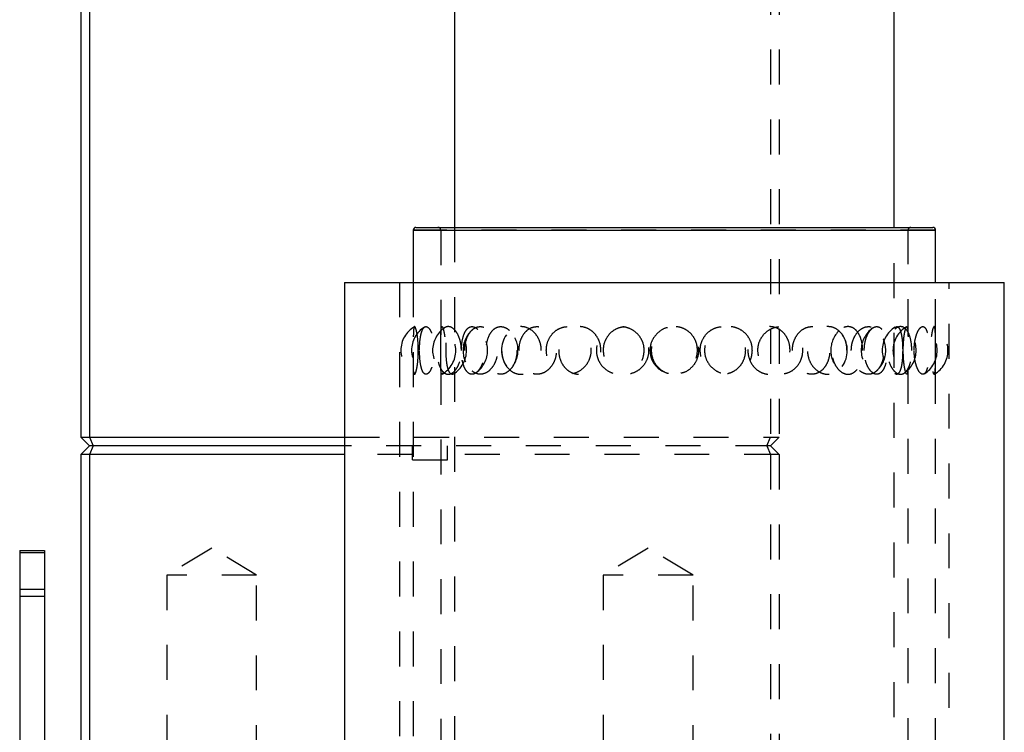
# Model space of a CAD drawing. Header units: inches. Extents: x 1880 to 2363, y -453 to -54.
# Tile 469 of 656: x 1918.95 to 1921.77, y -150.3 to -148.26. Entities that reach past the tile are written whole.
import ezdxf

# ---------------------------------------------------------------- set-up
doc = ezdxf.new("R2010")
doc.units = ezdxf.units.IN
doc.header["$LTSCALE"] = 0.5
doc.header["$MEASUREMENT"] = 0
doc.linetypes.add('HIDDEN', pattern=[0.225, 0.15, -0.075])
doc.layers.add('SID-M-H', color=4, linetype='HIDDEN')
doc.layers.add('SID-M-S', color=105, linetype='Continuous')

msp = doc.modelspace()

# ---------------------------------------------------------------- linework, layer by layer
at = {"layer": 'SID-M-H'}
for p, q in [((1921.10242, -146.9432), (1921.10242, -149.4532)), ((1921.12742, -146.9432), (1921.12742, -149.4532)), ((1921.57545, -148.86009), (1920.07939, -148.86009)), ((1920.15813, -148.86009), (1920.15813, -151.75773)), ((1920.1975, -148.85222), (1920.1975, -152.25472)), ((1921.45734, -152.25472), (1921.45734, -148.85222)), ((1921.49671, -151.75773), (1921.49671, -148.86009)), ((1920.04002, -149.0097), (1920.04002, -152.8286)), ((1920.07939, -149.0097), (1920.07939, -151.75773)), ((1921.57545, -151.75773), (1921.57545, -149.0097)), ((1921.61482, -152.8286), (1921.61482, -149.0097)), ((1919.88254, -149.4532), (1921.12742, -149.4532)), ((1921.09207, -149.4782), (1921.10242, -149.4532)), ((1921.10242, -149.4782), (1921.12742, -149.4532)), ((1921.10242, -149.4782), (1919.88254, -149.4782)), ((1920.07742, -149.5182), (1920.07742, -149.4782)), ((1920.17742, -149.5182), (1920.17742, -149.4782)), ((1921.09207, -149.4782), (1921.10242, -149.5032)), ((1921.10242, -149.4782), (1921.12742, -149.5032)), ((1920.07742, -149.5032), (1919.88254, -149.5032)), ((1921.12742, -149.5032), (1920.17742, -149.5032)), ((1921.10242, -149.5032), (1921.10242, -150.9782)), ((1921.12742, -149.5032), (1921.12742, -150.9782)), ((1920.07742, -149.5182), (1920.17742, -149.5182)), ((1919.50242, -149.77099), (1919.37392, -149.8482)), ((1919.63092, -149.8482), (1919.50242, -149.77099)), ((1920.75242, -149.77099), (1920.62392, -149.8482)), ((1920.88092, -149.8482), (1920.75242, -149.77099)), ((1919.63092, -149.8482), (1919.37392, -149.8482)), ((1919.37392, -149.8482), (1919.37392, -150.9782)), ((1919.63092, -150.9782), (1919.63092, -149.8482)), ((1920.88092, -149.8482), (1920.62392, -149.8482)), ((1920.62392, -149.8482), (1920.62392, -150.9782)), ((1920.88092, -150.9782), (1920.88092, -149.8482)), ((1919.02342, -149.8897), (1918.95242, -149.8897)), ((1918.95242, -149.9082), (1919.02342, -149.9082))]:
    msp.add_line(p, q, dxfattribs=at)
for centre, radius, start, end in [((1920.15026, -148.86009), 0.00787, 0, 90), ((1921.50459, -148.86009), 0.00787, 90, 180), ((1920.12264, -149.20473), 0.07874, 120.33559, 239.72418), ((1920.15345, -149.20473), 0.07874, 122.0056, 238.21145), ((1920.2137, -149.20473), 0.07874, 124.93624, 234.77581), ((1920.12264, -149.20473), 0.07874, 300.47329, 59.47695), ((1920.15345, -149.20473), 0.07874, 301.86121, 57.76334), ((1920.2137, -149.20473), 0.07874, 306.04827, 53.99119), ((1921.44114, -149.20473), 0.07874, 125.75209, 233.81302), ((1921.5014, -149.20473), 0.07874, 122.24154, 237.88452), ((1921.5322, -149.20473), 0.07874, 120.36032, 239.41723), ((1921.44114, -149.20473), 0.07874, 305.22991, 54.89493), ((1921.5014, -149.20473), 0.07874, 301.90391, 58.06964), ((1921.5322, -149.20473), 0.07874, 300.5135, 59.60359), ((1920.30078, -149.20473), 0.07874, 131.70771, 228.53786), ((1920.41088, -149.20473), 0.07874, 145.0858, 214.82902), ((1920.30078, -149.20473), 0.07874, 314.11178, 45.92201), ((1921.35406, -149.20473), 0.07874, 133.95272, 225.54569), ((1921.24396, -149.20473), 0.07874, 324.49643, 34.78852), ((1921.35406, -149.20473), 0.07874, 311.68963, 48.13676)]:
    msp.add_arc(centre, radius, start, end, dxfattribs=at)
for points, knots in [([(1920.09407, -149.20473), (1920.09392, -149.21226), (1920.09362, -149.22732), (1920.09141, -149.24739), (1920.0885, -149.26289), (1920.08537, -149.27217), (1920.08267, -149.27395), (1920.08082, -149.26769), (1920.07984, -149.25399), (1920.0795, -149.23461), (1920.07943, -149.2121), (1920.07944, -149.18916), (1920.07957, -149.16814), (1920.08005, -149.15101), (1920.0812, -149.13954), (1920.08324, -149.13521), (1920.08612, -149.13886), (1920.08937, -149.15028), (1920.09223, -149.16806), (1920.09384, -149.18734), (1920.094, -149.1999), (1920.09407, -149.20473)], [0, 0, 0, 0, 0.0520028, 0.1039827, 0.1564753, 0.2102848, 0.2652762, 0.3208623, 0.3762398, 0.4306423, 0.4836601, 0.5355284, 0.5870576, 0.6391963, 0.6925647, 0.7472181, 0.8026932, 0.8582301, 0.9130199, 0.9664974, 1, 1, 1, 1]), ([(1920.0975, -149.20473), (1920.09766, -149.21226), (1920.09798, -149.22732), (1920.10061, -149.24739), (1920.10483, -149.26289), (1920.11075, -149.27217), (1920.11802, -149.27395), (1920.12587, -149.26769), (1920.13314, -149.25399), (1920.13854, -149.23461), (1920.14111, -149.2121), (1920.14053, -149.18916), (1920.13702, -149.16814), (1920.1312, -149.15101), (1920.12392, -149.13954), (1920.11622, -149.13521), (1920.10913, -149.13886), (1920.10344, -149.15028), (1920.09958, -149.16806), (1920.09774, -149.18734), (1920.09757, -149.1999), (1920.0975, -149.20473)], [0, 0, 0, 0, 0.0520028, 0.1039827, 0.1564753, 0.2102848, 0.2652762, 0.3208623, 0.3762398, 0.4306423, 0.4836601, 0.5355284, 0.5870576, 0.6391963, 0.6925647, 0.7472181, 0.8026932, 0.8582301, 0.9130199, 0.9664974, 1, 1, 1, 1]), ([(1920.21744, -149.20473), (1920.21701, -149.21226), (1920.21614, -149.22732), (1920.20947, -149.24739), (1920.19993, -149.26289), (1920.18829, -149.27217), (1920.17611, -149.27395), (1920.16485, -149.26769), (1920.15581, -149.25399), (1920.14978, -149.23461), (1920.14708, -149.2121), (1920.14768, -149.18916), (1920.15142, -149.16814), (1920.15813, -149.15101), (1920.16751, -149.13954), (1920.17895, -149.13521), (1920.19128, -149.13886), (1920.20292, -149.15028), (1920.212, -149.16806), (1920.21678, -149.18734), (1920.21726, -149.1999), (1920.21744, -149.20473)], [0, 0, 0, 0, 0.0520028, 0.1039827, 0.1564753, 0.2102848, 0.2652762, 0.3208623, 0.3762398, 0.4306423, 0.4836601, 0.5355284, 0.5870576, 0.6391963, 0.6925647, 0.7472181, 0.8026932, 0.8582301, 0.9130199, 0.9664974, 1, 1, 1, 1]), ([(1920.15814, -149.20473), (1920.15814, -149.21254), (1920.15815, -149.22817), (1920.15832, -149.24892), (1920.15897, -149.26443), (1920.16041, -149.27284), (1920.16268, -149.27354), (1920.16552, -149.26687), (1920.16845, -149.25362), (1920.17087, -149.23496), (1920.17215, -149.2126), (1920.17189, -149.18894), (1920.17008, -149.16691), (1920.16724, -149.14938), (1920.16414, -149.13852), (1920.16149, -149.13531), (1920.15965, -149.13965), (1920.15862, -149.15087), (1920.15822, -149.16791), (1920.15815, -149.18686), (1920.15814, -149.19958), (1920.15814, -149.20473)], [0, 0, 0, 0, 0.0554579, 0.1109395, 0.1658403, 0.2192081, 0.2711117, 0.3223399, 0.3739729, 0.4268563, 0.4812619, 0.5368274, 0.5927419, 0.6480375, 0.7019377, 0.7542614, 0.8055938, 0.8569812, 0.9093952, 0.9633154, 1, 1, 1, 1]), ([(1920.19503, -149.27158), (1920.19502, -149.27159), (1920.19269, -149.27427), (1920.18804, -149.273), (1920.18215, -149.26701), (1920.17767, -149.25358), (1920.17473, -149.23497), (1920.17337, -149.21259), (1920.17364, -149.18894), (1920.17562, -149.16693), (1920.17935, -149.14932), (1920.18473, -149.13876), (1920.19027, -149.13513), (1920.19385, -149.13785), (1920.19506, -149.13876)], [0, 0, 0, 0, 0.0004848, 0.0928301, 0.1839738, 0.2758378, 0.3699264, 0.4667232, 0.5655837, 0.6650653, 0.7634456, 0.8593432, 0.952436, 1, 1, 1, 1]), ([(1920.21755, -149.20473), (1920.21786, -149.21254), (1920.21848, -149.22817), (1920.22347, -149.24892), (1920.23115, -149.26443), (1920.24113, -149.27284), (1920.25225, -149.27354), (1920.26333, -149.26687), (1920.27317, -149.25362), (1920.28053, -149.23496), (1920.28424, -149.2126), (1920.28348, -149.18894), (1920.2782, -149.16691), (1920.26927, -149.14938), (1920.25825, -149.13852), (1920.24682, -149.13531), (1920.23633, -149.13965), (1920.22763, -149.15087), (1920.22133, -149.16791), (1920.21803, -149.18686), (1920.21768, -149.19958), (1920.21755, -149.20473)], [0, 0, 0, 0, 0.0554579, 0.1109395, 0.1658403, 0.2192081, 0.2711117, 0.3223399, 0.3739729, 0.4268563, 0.4812619, 0.5368274, 0.5927419, 0.6480375, 0.7019377, 0.7542614, 0.8055938, 0.8569812, 0.9093952, 0.9633154, 1, 1, 1, 1]), ([(1920.22714, -149.20473), (1920.22758, -149.21226), (1920.22847, -149.22732), (1920.23548, -149.24739), (1920.24611, -149.26289), (1920.26006, -149.27217), (1920.27602, -149.27395), (1920.29224, -149.26769), (1920.30649, -149.25399), (1920.3167, -149.23461), (1920.32147, -149.2121), (1920.32039, -149.18916), (1920.31385, -149.16814), (1920.30273, -149.15101), (1920.28827, -149.13954), (1920.27216, -149.13521), (1920.25634, -149.13886), (1920.24269, -149.15028), (1920.23279, -149.16806), (1920.22781, -149.18734), (1920.22733, -149.1999), (1920.22714, -149.20473)], [0, 0, 0, 0, 0.0520028, 0.1039827, 0.1564753, 0.2102848, 0.2652762, 0.3208623, 0.3762398, 0.4306423, 0.4836601, 0.5355284, 0.5870576, 0.6391963, 0.6925647, 0.7472181, 0.8026932, 0.8582301, 0.9130199, 0.9664974, 1, 1, 1, 1]), ([(1920.28933, -149.1888), (1920.29079, -149.18146), (1920.29372, -149.16669), (1920.30358, -149.14941), (1920.31642, -149.13852), (1920.33112, -149.13531), (1920.34596, -149.13965), (1920.35947, -149.15087), (1920.37005, -149.16791), (1920.3759, -149.18686), (1920.37652, -149.19958), (1920.37677, -149.20473)], [0, 0, 0, 0, 0.1183897, 0.2380906, 0.3547708, 0.4680383, 0.5791599, 0.6904006, 0.8038637, 0.9205871, 1, 1, 1, 1]), ([(1920.44629, -149.20473), (1920.44564, -149.21226), (1920.44435, -149.22732), (1920.43439, -149.24739), (1920.41986, -149.26289), (1920.40172, -149.27217), (1920.38216, -149.27395), (1920.36345, -149.26769), (1920.3479, -149.25399), (1920.33723, -149.23461), (1920.33237, -149.2121), (1920.33345, -149.18916), (1920.34017, -149.16814), (1920.35194, -149.15101), (1920.36793, -149.13954), (1920.38678, -149.13521), (1920.40644, -149.13886), (1920.42446, -149.15028), (1920.43817, -149.16806), (1920.44531, -149.18734), (1920.44601, -149.1999), (1920.44629, -149.20473)], [0, 0, 0, 0, 0.0520028, 0.1039827, 0.1564753, 0.2102848, 0.2652762, 0.3208623, 0.3762398, 0.4306423, 0.4836601, 0.5355284, 0.5870576, 0.6391963, 0.6925647, 0.7472181, 0.8026932, 0.8582301, 0.9130199, 0.9664974, 1, 1, 1, 1]), ([(1920.3824, -149.20473), (1920.38297, -149.21254), (1920.3841, -149.22817), (1920.39305, -149.24892), (1920.40644, -149.26443), (1920.42322, -149.27284), (1920.44127, -149.27354), (1920.45868, -149.26687), (1920.47373, -149.25362), (1920.48476, -149.23496), (1920.49024, -149.2126), (1920.48912, -149.18894), (1920.48129, -149.16691), (1920.46781, -149.14938), (1920.45076, -149.13852), (1920.43254, -149.13531), (1920.41522, -149.13965), (1920.40035, -149.15087), (1920.38923, -149.16791), (1920.38328, -149.18686), (1920.38266, -149.19958), (1920.3824, -149.20473)], [0, 0, 0, 0, 0.0554579, 0.1109395, 0.1658403, 0.2192081, 0.2711117, 0.3223399, 0.3739729, 0.4268563, 0.4812619, 0.5368274, 0.5927419, 0.6480375, 0.7019377, 0.7542614, 0.8055938, 0.8569812, 0.9093952, 0.9633154, 1, 1, 1, 1]), ([(1920.46057, -149.20473), (1920.46123, -149.21226), (1920.46253, -149.22732), (1920.47271, -149.24739), (1920.4879, -149.26289), (1920.50746, -149.27217), (1920.52937, -149.27395), (1920.55114, -149.26769), (1920.56991, -149.25399), (1920.58316, -149.23461), (1920.58931, -149.2121), (1920.58792, -149.18916), (1920.57949, -149.16814), (1920.56498, -149.15101), (1920.54586, -149.13954), (1920.52412, -149.13521), (1920.5023, -149.13886), (1920.48304, -149.15028), (1920.46881, -149.16806), (1920.46156, -149.18734), (1920.46085, -149.1999), (1920.46057, -149.20473)], [0, 0, 0, 0, 0.0520028, 0.1039827, 0.1564753, 0.2102848, 0.2652762, 0.3208623, 0.3762398, 0.4306423, 0.4836601, 0.5355284, 0.5870576, 0.6391963, 0.6925647, 0.7472181, 0.8026932, 0.8582301, 0.9130199, 0.9664974, 1, 1, 1, 1]), ([(1920.617, -149.20473), (1920.61628, -149.21254), (1920.61483, -149.22817), (1920.60358, -149.24892), (1920.58721, -149.26443), (1920.5674, -149.27284), (1920.54695, -149.27354), (1920.52797, -149.26687), (1920.51213, -149.25362), (1920.50084, -149.23496), (1920.49532, -149.2126), (1920.49644, -149.18894), (1920.50436, -149.16691), (1920.51829, -149.14938), (1920.5365, -149.13852), (1920.55674, -149.13531), (1920.57675, -149.13965), (1920.59459, -149.15087), (1920.60835, -149.16791), (1920.61589, -149.18686), (1920.61668, -149.19958), (1920.617, -149.20473)], [0, 0, 0, 0, 0.0554579, 0.1109395, 0.1658403, 0.2192081, 0.2711117, 0.3223399, 0.3739729, 0.4268563, 0.4812619, 0.5368274, 0.5927419, 0.6480375, 0.7019377, 0.7542614, 0.8055938, 0.8569812, 0.9093952, 0.9633154, 1, 1, 1, 1]), ([(1920.74103, -149.20473), (1920.74029, -149.21226), (1920.7388, -149.22732), (1920.72726, -149.24739), (1920.71026, -149.26289), (1920.68877, -149.27217), (1920.6652, -149.27395), (1920.64228, -149.26769), (1920.62291, -149.25399), (1920.60944, -149.23461), (1920.60325, -149.2121), (1920.60464, -149.18916), (1920.61316, -149.16814), (1920.62796, -149.15101), (1920.6478, -149.13954), (1920.6708, -149.13521), (1920.6944, -149.13886), (1920.71567, -149.15028), (1920.73166, -149.16806), (1920.73991, -149.18734), (1920.74072, -149.1999), (1920.74103, -149.20473)], [0, 0, 0, 0, 0.0520028, 0.1039827, 0.1564753, 0.2102848, 0.2652762, 0.3208623, 0.3762398, 0.4306423, 0.4836601, 0.5355284, 0.5870576, 0.6391963, 0.6925647, 0.7472181, 0.8026932, 0.8582301, 0.9130199, 0.9664974, 1, 1, 1, 1]), ([(1920.62421, -149.20473), (1920.62493, -149.21254), (1920.62638, -149.22817), (1920.63774, -149.24892), (1920.65451, -149.26443), (1920.67521, -149.27284), (1920.69706, -149.27354), (1920.7178, -149.26687), (1920.73545, -149.25362), (1920.74824, -149.23496), (1920.75455, -149.2126), (1920.75326, -149.18894), (1920.74422, -149.16691), (1920.72854, -149.14938), (1920.70841, -149.13852), (1920.68653, -149.13531), (1920.66539, -149.13965), (1920.64691, -149.15087), (1920.6329, -149.16791), (1920.62532, -149.18686), (1920.62453, -149.19958), (1920.62421, -149.20473)], [0, 0, 0, 0, 0.0554579, 0.1109395, 0.1658403, 0.2192081, 0.2711117, 0.3223399, 0.3739729, 0.4268563, 0.4812619, 0.5368274, 0.5927419, 0.6480375, 0.7019377, 0.7542614, 0.8055938, 0.8569812, 0.9093952, 0.9633154, 1, 1, 1, 1]), ([(1920.80731, -149.13979), (1920.80651, -149.1399), (1920.79776, -149.14111), (1920.78304, -149.15079), (1920.76682, -149.16793), (1920.75857, -149.18736), (1920.75776, -149.1999), (1920.75744, -149.20473)], [0, 0, 0, 0, 0.0277822, 0.3014371, 0.5714107, 0.8349179, 1, 1, 1, 1]), ([(1920.89361, -149.20473), (1920.89286, -149.21254), (1920.89134, -149.22817), (1920.8795, -149.24892), (1920.8621, -149.26443), (1920.84078, -149.27284), (1920.81842, -149.27354), (1920.79736, -149.26687), (1920.77954, -149.25362), (1920.7667, -149.23496), (1920.76038, -149.2126), (1920.76167, -149.18894), (1920.77072, -149.16691), (1920.7865, -149.14938), (1920.80687, -149.13852), (1920.82917, -149.13531), (1920.85088, -149.13965), (1920.86998, -149.15087), (1920.88454, -149.16791), (1920.89245, -149.18686), (1920.89328, -149.19958), (1920.89361, -149.20473)], [0, 0, 0, 0, 0.0554579, 0.1109395, 0.1658403, 0.2192081, 0.2711117, 0.3223399, 0.3739729, 0.4268563, 0.4812619, 0.5368274, 0.5927419, 0.6480375, 0.7019377, 0.7542614, 0.8055938, 0.8569812, 0.9093952, 0.9633154, 1, 1, 1, 1]), ([(1920.84563, -149.26953), (1920.84958, -149.26868), (1920.86137, -149.26614), (1920.87779, -149.25374), (1920.89188, -149.23467), (1920.89831, -149.21208), (1920.89687, -149.18918), (1920.88799, -149.16809), (1920.87259, -149.15118), (1920.85442, -149.1402), (1920.84135, -149.13857), (1920.83597, -149.1379)], [0, 0, 0, 0, 0.0637565, 0.190502, 0.315016, 0.4363609, 0.5550747, 0.6730126, 0.7923452, 0.9144925, 1, 1, 1, 1]), ([(1920.90115, -149.20473), (1920.90191, -149.21254), (1920.90342, -149.22817), (1920.91522, -149.24892), (1920.93249, -149.26443), (1920.95351, -149.27284), (1920.97539, -149.27354), (1920.99586, -149.26687), (1921.01307, -149.25362), (1921.02541, -149.23496), (1921.03146, -149.2126), (1921.03022, -149.18894), (1921.02155, -149.16691), (1921.00636, -149.14938), (1920.98664, -149.13852), (1920.96489, -149.13531), (1920.94357, -149.13965), (1920.92469, -149.15087), (1920.91021, -149.16791), (1920.90231, -149.18686), (1920.90149, -149.19958), (1920.90115, -149.20473)], [0, 0, 0, 0, 0.05545789, 0.11093953, 0.16584033, 0.21920813, 0.27111168, 0.32233985, 0.37397292, 0.42685633, 0.48126186, 0.53682738, 0.59274193, 0.64803751, 0.7019377, 0.75426138, 0.80559376, 0.8569812, 0.90939522, 0.96331536, 1, 1, 1, 1]), ([(1921.05072, -149.20473), (1921.05, -149.21226), (1921.04857, -149.22732), (1921.03745, -149.24739), (1921.02092, -149.26289), (1920.99978, -149.27217), (1920.97629, -149.27395), (1920.95312, -149.26769), (1920.93328, -149.25399), (1920.91934, -149.23461), (1920.9129, -149.2121), (1920.91435, -149.18916), (1920.9232, -149.16814), (1920.93848, -149.15101), (1920.95873, -149.13954), (1920.9819, -149.13521), (1921.00535, -149.13886), (1921.0262, -149.15028), (1921.0417, -149.16806), (1921.04964, -149.18734), (1921.05042, -149.1999), (1921.05072, -149.20473)], [0, 0, 0, 0, 0.0520028, 0.1039827, 0.1564753, 0.2102848, 0.2652762, 0.3208623, 0.3762398, 0.4306423, 0.4836601, 0.5355284, 0.5870576, 0.6391963, 0.6925647, 0.7472181, 0.8026932, 0.8582301, 0.9130199, 0.9664974, 1, 1, 1, 1]), ([(1921.15878, -149.20473), (1921.15812, -149.21254), (1921.1568, -149.22817), (1921.14642, -149.24892), (1921.131, -149.26443), (1921.11184, -149.27284), (1921.09145, -149.27354), (1921.07195, -149.26687), (1921.05523, -149.25362), (1921.04306, -149.23496), (1921.03703, -149.2126), (1921.03826, -149.18894), (1921.04689, -149.16691), (1921.06179, -149.14938), (1921.08079, -149.13852), (1921.10129, -149.13531), (1921.12095, -149.13965), (1921.138, -149.15087), (1921.15085, -149.16791), (1921.15777, -149.18686), (1921.15849, -149.19958), (1921.15878, -149.20473)], [0, 0, 0, 0, 0.0554579, 0.1109395, 0.1658403, 0.2192081, 0.2711117, 0.3223399, 0.3739729, 0.4268563, 0.4812619, 0.5368274, 0.5927419, 0.6480375, 0.7019377, 0.7542614, 0.8055938, 0.8569812, 0.9093952, 0.9633154, 1, 1, 1, 1]), ([(1921.06641, -149.20473), (1921.06712, -149.21226), (1921.06854, -149.22732), (1921.07953, -149.24739), (1921.09565, -149.26289), (1921.1159, -149.27217), (1921.13796, -149.27395), (1921.15923, -149.26769), (1921.17708, -149.25399), (1921.18942, -149.23461), (1921.19507, -149.2121), (1921.1938, -149.18916), (1921.18602, -149.16814), (1921.17243, -149.15101), (1921.15412, -149.13954), (1921.13273, -149.13521), (1921.11061, -149.13886), (1921.09053, -149.15028), (1921.07535, -149.16806), (1921.06748, -149.18734), (1921.06671, -149.1999), (1921.06641, -149.20473)], [0, 0, 0, 0, 0.0520028, 0.1039827, 0.1564753, 0.2102848, 0.2652762, 0.3208623, 0.3762398, 0.4306423, 0.4836601, 0.5355284, 0.5870576, 0.6391963, 0.6925647, 0.7472181, 0.8026932, 0.8582301, 0.9130199, 0.9664974, 1, 1, 1, 1]), ([(1921.16535, -149.20473), (1921.166, -149.21254), (1921.16732, -149.22817), (1921.17753, -149.24892), (1921.19229, -149.26443), (1921.21001, -149.27284), (1921.22814, -149.27354), (1921.2448, -149.26687), (1921.25859, -149.25362), (1921.26834, -149.23496), (1921.27308, -149.2126), (1921.27212, -149.18894), (1921.2653, -149.16691), (1921.25324, -149.14938), (1921.23733, -149.13852), (1921.21948, -149.13531), (1921.20167, -149.13965), (1921.18564, -149.15087), (1921.1732, -149.16791), (1921.16636, -149.18686), (1921.16564, -149.19958), (1921.16535, -149.20473)], [0, 0, 0, 0, 0.0554579, 0.1109395, 0.1658403, 0.2192081, 0.2711117, 0.3223399, 0.3739729, 0.4268563, 0.4812619, 0.5368274, 0.5927419, 0.6480375, 0.7019377, 0.7542614, 0.8055938, 0.8569812, 0.9093952, 0.9633154, 1, 1, 1, 1]), ([(1921.32179, -149.20473), (1921.32123, -149.21226), (1921.32011, -149.22732), (1921.31132, -149.24739), (1921.29812, -149.26289), (1921.281, -149.27217), (1921.26164, -149.27395), (1921.24222, -149.26769), (1921.22534, -149.25399), (1921.21335, -149.23461), (1921.20777, -149.2121), (1921.20903, -149.18916), (1921.21668, -149.16814), (1921.22978, -149.15101), (1921.24695, -149.13954), (1921.2663, -149.13521), (1921.28554, -149.13886), (1921.30236, -149.15028), (1921.31469, -149.16806), (1921.32094, -149.18734), (1921.32156, -149.1999), (1921.32179, -149.20473)], [0, 0, 0, 0, 0.0520028, 0.1039827, 0.1564753, 0.2102848, 0.2652762, 0.3208623, 0.3762398, 0.4306423, 0.4836601, 0.5355284, 0.5870576, 0.6391963, 0.6925647, 0.7472181, 0.8026932, 0.8582301, 0.9130199, 0.9664974, 1, 1, 1, 1]), ([(1921.36665, -149.20473), (1921.36621, -149.21254), (1921.36531, -149.22817), (1921.35819, -149.24892), (1921.34741, -149.26443), (1921.33373, -149.27284), (1921.31883, -149.27354), (1921.30426, -149.26687), (1921.29154, -149.25362), (1921.28214, -149.23496), (1921.27744, -149.2126), (1921.2784, -149.18894), (1921.2851, -149.16691), (1921.29655, -149.14938), (1921.31091, -149.13852), (1921.32606, -149.13531), (1921.34027, -149.13965), (1921.35232, -149.15087), (1921.36123, -149.16791), (1921.36596, -149.18686), (1921.36645, -149.19958), (1921.36665, -149.20473)], [0, 0, 0, 0, 0.0554579, 0.1109395, 0.1658403, 0.2192081, 0.2711117, 0.3223399, 0.3739729, 0.4268563, 0.4812619, 0.5368274, 0.5927419, 0.6480375, 0.7019377, 0.7542614, 0.8055938, 0.8569812, 0.9093952, 0.9633154, 1, 1, 1, 1]), ([(1921.33405, -149.20473), (1921.33461, -149.21226), (1921.33571, -149.22732), (1921.34421, -149.24739), (1921.35652, -149.26289), (1921.37173, -149.27217), (1921.38796, -149.27395), (1921.40328, -149.26769), (1921.41585, -149.25399), (1921.42439, -149.23461), (1921.42825, -149.2121), (1921.42739, -149.18916), (1921.42204, -149.16814), (1921.4126, -149.15101), (1921.39963, -149.13954), (1921.38415, -149.13521), (1921.36779, -149.13886), (1921.35263, -149.15028), (1921.34098, -149.16806), (1921.33489, -149.18734), (1921.33429, -149.1999), (1921.33405, -149.20473)], [0, 0, 0, 0, 0.0520028, 0.1039827, 0.1564753, 0.2102848, 0.2652762, 0.3208623, 0.3762398, 0.4306423, 0.4836601, 0.5355284, 0.5870576, 0.6391963, 0.6925647, 0.7472181, 0.8026932, 0.8582301, 0.9130199, 0.9664974, 1, 1, 1, 1]), ([(1921.37111, -149.20473), (1921.37156, -149.21254), (1921.37245, -149.22817), (1921.3793, -149.24892), (1921.38901, -149.26443), (1921.40036, -149.27284), (1921.4116, -149.27354), (1921.42158, -149.26687), (1921.42955, -149.25362), (1921.43504, -149.23496), (1921.43765, -149.2126), (1921.43712, -149.18894), (1921.43335, -149.16691), (1921.4265, -149.14938), (1921.41715, -149.13852), (1921.40628, -149.13531), (1921.39505, -149.13965), (1921.38466, -149.15087), (1921.3764, -149.16791), (1921.37179, -149.18686), (1921.37131, -149.19958), (1921.37111, -149.20473)], [0, 0, 0, 0, 0.0554579, 0.1109395, 0.1658403, 0.2192081, 0.2711117, 0.3223399, 0.3739729, 0.4268563, 0.4812619, 0.5368274, 0.5927419, 0.6480375, 0.7019377, 0.7542614, 0.8055938, 0.8569812, 0.9093952, 0.9633154, 1, 1, 1, 1]), ([(1921.50739, -149.20473), (1921.50708, -149.21226), (1921.50646, -149.22732), (1921.50153, -149.24739), (1921.49394, -149.26289), (1921.48379, -149.27217), (1921.47191, -149.27395), (1921.4596, -149.26769), (1921.4486, -149.25399), (1921.44063, -149.23461), (1921.43687, -149.2121), (1921.43772, -149.18916), (1921.44286, -149.16814), (1921.45152, -149.15101), (1921.46263, -149.13954), (1921.4748, -149.13521), (1921.48651, -149.13886), (1921.4964, -149.15028), (1921.50343, -149.16806), (1921.50691, -149.18734), (1921.50726, -149.1999), (1921.50739, -149.20473)], [0, 0, 0, 0, 0.0520028, 0.1039827, 0.1564753, 0.2102848, 0.2652762, 0.3208623, 0.3762398, 0.4306423, 0.4836601, 0.5355284, 0.5870576, 0.6391963, 0.6925647, 0.7472181, 0.8026932, 0.8582301, 0.9130199, 0.9664974, 1, 1, 1, 1]), ([(1921.4598, -149.13868), (1921.4614, -149.13768), (1921.46532, -149.13523), (1921.47091, -149.13982), (1921.47589, -149.15082), (1921.47932, -149.16793), (1921.48104, -149.18686), (1921.48122, -149.19958), (1921.48129, -149.20473)], [0, 0, 0, 0, 0.1255494, 0.3082135, 0.4910736, 0.6775867, 0.8694592, 1, 1, 1, 1]), ([(1921.48287, -149.20473), (1921.48302, -149.21254), (1921.48333, -149.22817), (1921.48564, -149.24892), (1921.48862, -149.26443), (1921.49164, -149.27284), (1921.49405, -149.27354), (1921.49561, -149.26687), (1921.49641, -149.25362), (1921.49667, -149.23496), (1921.49671, -149.2126), (1921.49671, -149.18894), (1921.49662, -149.16691), (1921.49616, -149.14938), (1921.495, -149.13852), (1921.49299, -149.13531), (1921.49029, -149.13965), (1921.48732, -149.15087), (1921.48468, -149.16791), (1921.4831, -149.18686), (1921.48293, -149.19958), (1921.48287, -149.20473)], [0, 0, 0, 0, 0.0554579, 0.1109395, 0.1658403, 0.2192081, 0.2711117, 0.3223399, 0.3739729, 0.4268563, 0.4812619, 0.5368274, 0.5927419, 0.6480375, 0.7019377, 0.7542614, 0.8055938, 0.8569812, 0.9093952, 0.9633154, 1, 1, 1, 1]), ([(1921.5141, -149.20473), (1921.5144, -149.21226), (1921.51499, -149.22732), (1921.51953, -149.24739), (1921.5259, -149.26289), (1921.53345, -149.27217), (1921.54105, -149.27395), (1921.54775, -149.26769), (1921.55287, -149.25399), (1921.55613, -149.23461), (1921.55755, -149.2121), (1921.55723, -149.18916), (1921.55525, -149.16814), (1921.55158, -149.15101), (1921.54619, -149.13954), (1921.53931, -149.13521), (1921.53153, -149.13886), (1921.52392, -149.15028), (1921.51782, -149.16806), (1921.51455, -149.18734), (1921.51422, -149.1999), (1921.5141, -149.20473)], [0, 0, 0, 0, 0.0520028, 0.1039827, 0.1564753, 0.2102848, 0.2652762, 0.3208623, 0.3762398, 0.4306423, 0.4836601, 0.5355284, 0.5870576, 0.6391963, 0.6925647, 0.7472181, 0.8026932, 0.8582301, 0.9130199, 0.9664974, 1, 1, 1, 1]), ([(1921.57541, -149.20473), (1921.5754, -149.21226), (1921.57539, -149.22732), (1921.57517, -149.24739), (1921.57451, -149.26289), (1921.57308, -149.27217), (1921.57074, -149.27395), (1921.56768, -149.26769), (1921.56446, -149.25399), (1921.56188, -149.23461), (1921.5606, -149.2121), (1921.56089, -149.18916), (1921.56262, -149.16814), (1921.56535, -149.15101), (1921.56848, -149.13954), (1921.57137, -149.13521), (1921.57353, -149.13886), (1921.57477, -149.15028), (1921.57528, -149.16806), (1921.5754, -149.18734), (1921.57541, -149.1999), (1921.57541, -149.20473)], [0, 0, 0, 0, 0.0520028, 0.1039827, 0.1564753, 0.2102848, 0.2652762, 0.3208623, 0.3762398, 0.4306423, 0.4836601, 0.5355284, 0.5870576, 0.6391963, 0.6925647, 0.7472181, 0.8026932, 0.8582301, 0.9130199, 0.9664974, 1, 1, 1, 1]), ([(1920.37677, -149.20473), (1920.37621, -149.21254), (1920.37508, -149.22817), (1920.36636, -149.24892), (1920.35384, -149.26443), (1920.33898, -149.27284), (1920.32398, -149.27354), (1920.31033, -149.26688), (1920.29933, -149.25358), (1920.29194, -149.23703), (1920.29028, -149.22452), (1920.28959, -149.2193)], [0, 0, 0, 0, 0.1193359, 0.2387228, 0.3568599, 0.4716983, 0.5833858, 0.69362, 0.8047255, 0.9185216, 1, 1, 1, 1]), ([(1920.75744, -149.20473), (1920.75818, -149.21228), (1920.75965, -149.22739), (1920.77139, -149.24712), (1920.78448, -149.2604), (1920.79439, -149.26417), (1920.7972, -149.26524)], [0, 0, 0, 0, 0.2934271, 0.5867253, 0.8829159, 1, 1, 1, 1]), ([(1921.48129, -149.20473), (1921.48113, -149.21254), (1921.48081, -149.22817), (1921.47817, -149.24889), (1921.47391, -149.26454), (1921.46808, -149.27244), (1921.46303, -149.27431), (1921.46024, -149.27149), (1921.45979, -149.27103)], [0, 0, 0, 0, 0.19723402, 0.39455249, 0.58980526, 0.77960596, 0.96419908, 1, 1, 1, 1])]:
    msp.add_open_spline(points, degree=3, knots=knots, dxfattribs=at)
at = {"layer": 'SID-M-S'}
for p, q in [((1919.12742, -146.9432), (1919.12742, -149.4532)), ((1919.15242, -146.9432), (1919.15242, -149.4532)), ((1920.1975, -147.17942), (1920.1975, -148.85222)), ((1921.45734, -148.85222), (1921.45734, -147.37627)), ((1920.07939, -148.86009), (1920.07939, -149.0097)), ((1920.07939, -148.86009), (1921.57545, -148.86009)), ((1920.08727, -148.85222), (1921.56758, -148.85222)), ((1921.57545, -149.0097), (1921.57545, -148.86009)), ((1919.88254, -149.0097), (1919.88254, -150.74198)), ((1919.88254, -149.0097), (1921.7723, -149.0097)), ((1921.7723, -150.54513), (1921.7723, -149.0097)), ((1919.12742, -149.4532), (1919.88254, -149.4532)), ((1919.12742, -149.4532), (1919.15242, -149.4782)), ((1919.15242, -149.4532), (1919.16278, -149.4782)), ((1919.15242, -149.4782), (1919.12742, -149.5032)), ((1919.16278, -149.4782), (1919.15242, -149.5032)), ((1919.88254, -149.4782), (1919.15242, -149.4782)), ((1919.12742, -149.5032), (1919.12742, -150.54513)), ((1919.88254, -149.5032), (1919.12742, -149.5032)), ((1919.15242, -149.5032), (1919.15242, -150.54513)), ((1918.95242, -149.7782), (1918.95242, -150.8472)), ((1918.95242, -149.7782), (1919.02342, -149.7782)), ((1918.95242, -149.7832), (1919.02342, -149.7832)), ((1919.02342, -149.7782), (1919.02342, -150.8472)), ((1918.95242, -149.9082), (1919.02342, -149.9082))]:
    msp.add_line(p, q, dxfattribs=at)
for centre, start, end in [((1920.08727, -148.86009), 90, 180), ((1921.56758, -148.86009), 0, 90)]:
    msp.add_arc(centre, 0.00787, start, end, dxfattribs=at)

doc.saveas('drawing.dxf')
